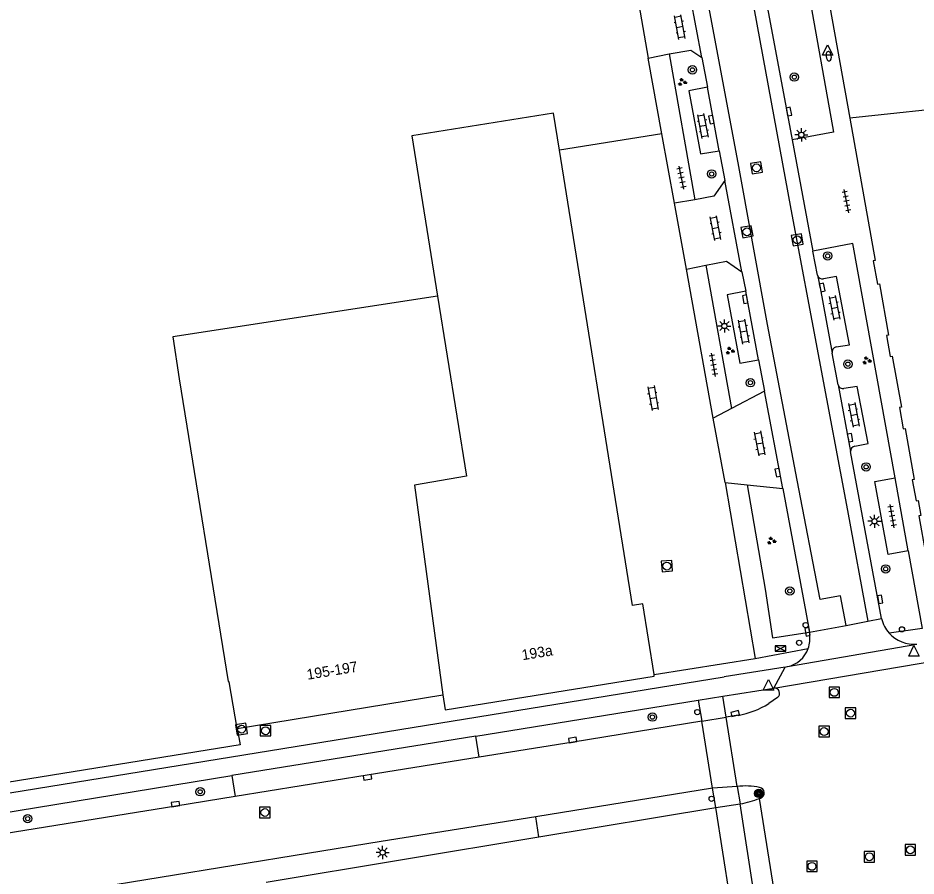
# Model space of a CAD drawing. Extents: x 132999 to 136000, y 398499 to 400501.
# Drawn here: x 133195.5 to 133281.2, y 398639.2 to 398721.1 of the extents above; entities that cross this region are included whole.
import ezdxf

# ---------------------------------------------------------------- set-up
doc = ezdxf.new("R2010")
doc.units = 0
for name, color, linetype in [('gg-afsc-erfafscheiding', 7, 'Continuous'), ('gg-afsc-hekwerk', 7, 'Continuous'), ('gg-anno-huisnummerreeks BGT', 7, 'Continuous'), ('gg-bbg-bijgebouw', 7, 'Continuous'), ('gg-bbg-gedigitaliseerde bebouwing', 7, 'Continuous'), ('gg-bbg-hoofdgebouw', 7, 'Continuous'), ('gg-bbg-tussenscheiding', 7, 'Continuous'), ('gg-knt-verharding', 7, 'Continuous'), ('gg-knt-verharding nz', 7, 'Continuous'), ('gt-grn-groengrens', 7, 'Continuous'), ('gt-grn-weggrens', 7, 'Continuous'), ('gt-knt-lijn portaal', 7, 'Continuous'), ('gt-symb-boom', 7, 'Continuous'), ('gt-symb-brandkraan', 7, 'Continuous'), ('gt-symb-drukknoppaal', 7, 'Continuous'), ('gt-symb-groenvak', 7, 'Continuous'), ('gt-symb-klinker verharding', 7, 'Continuous'), ('gt-symb-kolk', 7, 'Continuous'), ('gt-symb-lichtmast', 7, 'Continuous'), ('gt-symb-portaalmast', 7, 'Continuous'), ('gt-symb-rioolschacht', 7, 'Continuous'), ('gt-symb-tegel verharding', 7, 'Continuous'), ('gt-symb-verkeersregelinstallatiekast', 7, 'Continuous'), ('gt-symb-verkeersregelinstallatiepaal', 7, 'Continuous'), ('gt-symb-waterafsluiter', 7, 'Continuous')]:
    doc.layers.add(name, color=color, linetype=linetype)

# ---------------------------------------------------------------- blocks, each defined once
blk = doc.blocks.new('gt0-RS')
at = {"layer": 'gt-symb-rioolschacht'}
blk.add_lwpolyline([(-0.5, -0.5), (0.5, -0.5), (0.5, 0.5), (-0.5, 0.5)], close=True, dxfattribs=at)
blk.add_circle((0, 0), 0.375, dxfattribs=at)
blk = doc.blocks.new('gt0-VIPAAL')
at = {"layer": 'gt-symb-verkeersregelinstallatiepaal'}
blk.add_circle((0, 0), 0.25, dxfattribs=at)
blk = doc.blocks.new('gt0-WAFSL')
at = {"layer": 'gt-symb-waterafsluiter'}
for p, q in [((-0.5, -0.333), (0, 0.667)), ((0, 0.667), (0.5, -0.333)), ((0.5, -0.333), (-0.5, -0.333))]:
    blk.add_line(p, q, dxfattribs=at)
blk = doc.blocks.new('gt0-KL1')
at = {"layer": 'gt-symb-klinker verharding'}
for p, q in [((-1.15, 0.3), (1.15, 0.3)), ((-1, -0.3), (-1, 0.3)), ((-0.5, 0.3), (-0.5, 0.45)), ((0, -0.3), (0, 0.3)), ((0.5, 0.3), (0.5, 0.45)), ((1, -0.3), (1, 0.3)), ((-1.15, -0.3), (1.15, -0.3)), ((-0.5, -0.45), (-0.5, -0.3)), ((0.5, -0.45), (0.5, -0.3))]:
    blk.add_line(p, q, dxfattribs=at)
blk = doc.blocks.new('gt0-TEG1')
at = {"layer": 'gt-symb-tegel verharding'}
for p, q in [((-1.125, 0), (1.125, 0)), ((-0.9, -0.25), (-0.9, 0.25)), ((-0.45, -0.25), (-0.45, 0.25)), ((0, -0.25), (0, 0.25)), ((0.45, -0.25), (0.45, 0.25)), ((0.9, -0.25), (0.9, 0.25))]:
    blk.add_line(p, q, dxfattribs=at)
blk = doc.blocks.new('gt0-BOOM')
at = {"layer": 'gt-symb-boom'}
for radius in [0.4, 0.2]:
    blk.add_circle((0, 0), radius, dxfattribs=at)
blk = doc.blocks.new('gt0-LMAST')
at = {"layer": 'gt-symb-lichtmast'}
for p, q in [((-0.182, 0.173), (-0.447, 0.438)), ((-0.005, 0.246), (-0.005, 0.621)), ((0.172, 0.173), (0.437, 0.438)), ((-0.255, -0.004), (-0.63, -0.004)), ((-0.182, -0.181), (-0.447, -0.446)), ((-0.005, -0.254), (-0.005, -0.629)), ((0.437, -0.446), (0.172, -0.181)), ((0.245, -0.004), (0.62, -0.004))]:
    blk.add_line(p, q, dxfattribs=at)
blk.add_circle((-0.005, -0.004), 0.25, dxfattribs=at)
blk = doc.blocks.new('gt0-KOLK')
at = {"layer": 'gt-symb-kolk'}
blk.add_lwpolyline([(0, 0), (0.375, 0), (0.375, 0.4), (-0.375, 0.4), (-0.375, 0), (0, 0)], dxfattribs=at)
blk = doc.blocks.new('gt0-GRVAK')
at = {"layer": 'gt-symb-groenvak'}
for p, q in [((-0.11, 0.189), (-0.228, 0.24)), ((-0.182, 0.153), (0.088, 0.153)), ((-0.091, 0.211), (-0.156, 0.322)), ((-0.047, 0.214), (-0.047, 0.393)), ((-0.004, 0.211), (0.061, 0.322)), ((0.015, 0.189), (0.133, 0.24)), ((0.262, -0.052), (0.197, 0.059)), ((0.305, -0.049), (0.305, 0.13)), ((0.349, -0.052), (0.414, 0.059)), ((-0.245, -0.228), (-0.363, -0.177)), ((-0.318, -0.264), (-0.047, -0.264)), ((-0.226, -0.206), (-0.291, -0.095)), ((-0.183, -0.203), (-0.183, -0.024)), ((-0.139, -0.206), (-0.074, -0.095)), ((-0.12, -0.228), (-0.002, -0.177)), ((0.243, -0.074), (0.125, -0.023)), ((0.17, -0.11), (0.441, -0.11)), ((0.368, -0.074), (0.486, -0.023))]:
    blk.add_line(p, q, dxfattribs=at)
blk = doc.blocks.new('gt0-BR')
at = {"layer": 'gt-symb-brandkraan'}
for centre, radius, start, end in [((-0.244, 0), 0.206, 107.56694, 252.43307), ((0.599, -2.664), 3, 106.89205, 107.56694), ((0, -0.691), 0.938, 73.10799, 106.89205), ((-0.599, -2.664), 3, 72.43309, 73.10799), ((0.244, 0), 0.206, 287.56695, 72.43309), ((0.599, 2.664), 3, 252.43307, 253.10797), ((0, 0.691), 0.938, 253.10797, 286.89206), ((-0.599, 2.664), 3, 286.89206, 287.56695)]:
    blk.add_arc(centre, radius, start, end, dxfattribs=at)
blk = doc.blocks.new('gt0-VRIKST')
at = {"layer": 'gt-symb-verkeersregelinstallatiekast'}
for p, q in [((-0.501, -0.249), (0.501, 0.249)), ((-0.501, 0.249), (0.501, -0.249))]:
    blk.add_line(p, q, dxfattribs=at)
blk.add_lwpolyline([(0.501, 0.249), (-0.501, 0.249), (-0.501, -0.249), (0.501, -0.249)], close=True, dxfattribs=at)
blk = doc.blocks.new('gt0-DPAAL')
at = {"layer": 'gt-symb-drukknoppaal'}
blk.add_circle((0, 0), 0.25, dxfattribs=at)
blk = doc.blocks.new('gt0-PORTM')
at = {"layer": 'gt-symb-portaalmast'}
for radius in [0.4, 0.33, 0.27, 0.21, 0.15]:
    blk.add_circle((0, 0), radius, dxfattribs=at)

msp = doc.modelspace()

# ---------------------------------------------------------------- linework, layer by layer
at = {"layer": 'gg-afsc-erfafscheiding'}
msp.add_lwpolyline([(133216.396, 398653.29), (133216.699, 398651.717), (133172.175, 398644.548)], dxfattribs=at)
at = {"layer": 'gg-afsc-hekwerk'}
for p, q in [((133254.749, 398722.366), (133255.641, 398717.253)), ((133256.967, 398710.023), (133255.641, 398717.253)), ((133256.967, 398710.023), (133247.191, 398708.456))]:
    msp.add_line(p, q, dxfattribs=at)
at = {"layer": 'gg-bbg-bijgebouw'}
msp.add_lwpolyline([(133267.749, 398751.929), (133267.65, 398751.911), (133274.912, 398711.523)], dxfattribs=at)
at = {"layer": 'gg-bbg-gedigitaliseerde bebouwing'}
for p in [(133215.538, 398657.785), (133216.396, 398653.29)]:
    msp.add_line(p, (133215.661, 398657.737), dxfattribs=at)
for points in [[(133246.62, 398712.011), (133233.086, 398709.841), (133235.54, 398694.555)], [(133235.54, 398694.555), (133210.261, 398690.643), (133210.88, 398686.644), (133215.538, 398657.785)]]:
    msp.add_lwpolyline(points, dxfattribs=at)
at = {"layer": 'gg-bbg-hoofdgebouw'}
for p, q in [((133247.191, 398708.456), (133246.62, 398712.011)), ((133274.912, 398711.523), (133277.335, 398697.93)), ((133256.24, 398658.291), (133256.218, 398658.43)), ((133216.396, 398653.29), (133236.05, 398656.491))]:
    msp.add_line(p, q, dxfattribs=at)
for points in [[(133256.218, 398658.43), (133255.151, 398665.191), (133254.16, 398665.031), (133247.191, 398708.456)], [(133277.335, 398697.93), (133277.143, 398697.896), (133277.543, 398695.672), (133277.742, 398695.708), (133278.607, 398690.833), (133278.41, 398690.798), (133278.771, 398688.786), (133278.965, 398688.819), (133279.839, 398683.942), (133279.642, 398683.907), (133280.005, 398681.888), (133280.199, 398681.925), (133281.068, 398677.061), (133280.871, 398677.026), (133281.234, 398675.009), (133281.428, 398675.041), (133281.685, 398673.606), (133281.488, 398673.571), (133282.16, 398669.829), (133282.354, 398669.866), (133283.58, 398663.091)], [(133236.05, 398656.491), (133236.28, 398655.051), (133256.24, 398658.291)]]:
    msp.add_lwpolyline(points, dxfattribs=at)
at = {"layer": 'gg-bbg-tussenscheiding'}
for points in [[(133286.28, 398712.721), (133274.912, 398711.523)], [(133235.54, 398694.555), (133238.3, 398677.354), (133233.356, 398676.496), (133236.05, 398656.491)]]:
    msp.add_lwpolyline(points, dxfattribs=at)
at = {"layer": 'gg-knt-verharding'}
for p, q in [((133266.739, 398723.633), (133269.392, 398709.446)), ((133255.641, 398717.253), (133257.659, 398717.653)), ((133257.659, 398717.653), (133260.109, 398703.746)), ((133260.767, 398717.3), (133261.321, 398714.468)), ((133258.182, 398703.402), (133256.967, 398710.023)), ((133269.392, 398709.446), (133271.385, 398698.843)), ((133262.442, 398708.423), (133262.979, 398705.587)), ((133260.109, 398703.746), (133258.182, 398703.402)), ((133259.311, 398697.114), (133258.182, 398703.402)), ((133271.817, 398696.557), (133271.385, 398698.843)), ((133259.311, 398697.114), (133261.159, 398697.498)), ((133261.159, 398697.498), (133263.61, 398683.833)), ((133261.874, 398682.891), (133259.311, 398697.114)), ((133264.609, 398696.861), (133264.983, 398695.019)), ((133273.789, 398686.072), (133273.213, 398689.109)), ((133266.182, 398688.465), (133266.773, 398685.483)), ((133266.773, 398685.483), (133263.61, 398683.833)), ((133263.61, 398683.833), (133261.874, 398682.891)), ((133263.004, 398676.758), (133261.874, 398682.891)), ((133277.947, 398663.768), (133274.982, 398679.707)), ((133263.004, 398676.758), (133265.097, 398676.537)), ((133263.004, 398676.758), (133265.862, 398659.961)), ((133265.097, 398676.537), (133268.521, 398676.174)), ((133268.521, 398676.174), (133270.719, 398664.389)), ((133280.498, 398670.243), (133281.809, 398662.815)), ((133270.719, 398664.389), (133271.067, 398662.493)), ((133267.541, 398661.934), (133271.067, 398662.493)), ((133281.809, 398662.815), (133278.662, 398662.386)), ((133268.95, 398659.186), (133281.318, 398661.343)), ((133256.218, 398658.43), (133265.862, 398659.961)), ((133268.748, 398659.151), (133262.904, 398658.218)), ((133268.748, 398659.151), (133268.95, 398659.186)), ((133170.334, 398643.2), (133262.904, 398658.218)), ((133262.784, 398656.365), (133267.654, 398657.143)), ((133260.423, 398655.985), (133262.784, 398656.365)), ((133263.092, 398654.363), (133262.784, 398656.365)), ((133268.016, 398656.246), (133267.171, 398655.659)), ((133239.197, 398652.569), (133260.423, 398655.985)), ((133260.423, 398655.985), (133260.772, 398653.993)), ((133264.253, 398654.542), (133263.092, 398654.363)), ((133260.772, 398653.993), (133263.092, 398654.363)), ((133239.197, 398652.569), (133215.909, 398648.788)), ((133239.527, 398650.562), (133239.197, 398652.569)), ((133170.639, 398641.442), (133215.909, 398648.788)), ((133215.909, 398648.788), (133216.221, 398646.809)), ((133264.152, 398647.742), (133261.811, 398647.594)), ((133264.152, 398647.742), (133264.445, 398646.094)), ((133261.811, 398647.594), (133244.913, 398644.871)), ((133262.108, 398645.739), (133261.811, 398647.594)), ((133262.108, 398645.739), (133264.445, 398646.094)), ((133266.294, 398646.609), (133266.397, 398646.647)), ((133245.219, 398642.943), (133262.108, 398645.739)), ((133219.189, 398638.634), (133245.219, 398642.943))]:
    msp.add_line(p, q, dxfattribs=at)
for points in [[(133265.85, 398752.26), (133273.364, 398710.189), (133269.392, 398709.446)], [(133257.659, 398717.653), (133259.744, 398718.024), (133260.767, 398717.3)], [(133261.321, 398714.468), (133259.533, 398714.148), (133260.663, 398708.112), (133262.442, 398708.423)], [(133262.979, 398705.587), (133261.939, 398704.096), (133260.109, 398703.746)], [(133279.235, 398677.219), (133275.188, 398699.566), (133271.385, 398698.843)], [(133261.159, 398697.498), (133263.14, 398697.872), (133264.609, 398696.861)], [(133273.609, 398689.697), (133274.866, 398689.902), (133273.644, 398696.41), (133272.411, 398696.192)], [(133264.983, 398695.019), (133263.183, 398694.667), (133264.424, 398688.159), (133266.182, 398688.465)], [(133275.387, 398680.224), (133276.664, 398680.482), (133275.614, 398685.933), (133274.35, 398685.729)], [(133280.498, 398670.243), (133278.56, 398669.892), (133277.296, 398676.868), (133279.235, 398677.219)], [(133265.097, 398676.537), (133266.815, 398666.592), (133267.541, 398661.934)], [(133271.092, 398661.599), (133271.083, 398662.327), (133271.067, 398662.493)], [(133260.772, 398653.993), (133248.485, 398651.991), (133239.527, 398650.562)], [(133239.527, 398650.562), (133228.824, 398648.822), (133216.221, 398646.809)], [(133216.221, 398646.809), (133210.555, 398645.88), (133191.344, 398642.775), (133174.107, 398639.948), (133173.864, 398639.895)], [(133244.913, 398644.871), (133230.172, 398642.496), (133194.972, 398636.784), (133176.134, 398633.702), (133174.884, 398633.487)]]:
    msp.add_lwpolyline(points, dxfattribs=at)
for centre, radius, start, end in [((133272.299, 398696.676), 0.497, 193.88186, 282.97851), ((133273.717, 398689.197), 0.511, 102.14569, 189.93619), ((133274.256, 398686.206), 0.486, 195.98009, 281.136), ((133275.463, 398679.747), 0.483, 99.05334, 184.79881), ((133281.018, 398664.481), 3.153, 193.06856, 221.64247), ((133281.018, 398664.482), 3.153, 221.6595, 275.46104), ((133268.402, 398661.845), 2.702, 340.04298, 354.7738), ((133268.382, 398661.847), 2.721, 282.05185, 340.15272), ((133267.704, 398656.642), 0.504, 308.22036, 95.73443), ((133262.822, 398662.649), 8.233, 280.00779, 301.88554), ((133264.989, 398641.707), 6.093, 77.6188, 97.89181), ((133266.222, 398647.14), 0.523, 289.58999, 81.93219), ((133262.012, 398658.406), 12.55, 281.17841, 289.94971)]:
    msp.add_arc(centre, radius, start, end, dxfattribs=at)
at = {"layer": 'gg-knt-verharding nz'}
for p, q in [((133260.767, 398717.3), (133259.428, 398724.534)), ((133262.442, 398708.423), (133261.321, 398714.468)), ((133264.609, 398696.861), (133262.979, 398705.587)), ((133266.182, 398688.465), (133264.983, 398695.019)), ((133268.521, 398676.174), (133266.773, 398685.483)), ((133273.789, 398686.072), (133274.982, 398679.707)), ((133271.067, 398662.493), (133274.573, 398663.128)), ((133276.617, 398663.531), (133277.947, 398663.768)), ((133267.654, 398657.143), (133283.608, 398659.829)), ((133267.654, 398657.143), (133268.748, 398659.151))]:
    msp.add_line(p, q, dxfattribs=at)
for points in [[(133272.066, 398665.58), (133269.87, 398676.975), (133267.052, 398691.835), (133264.247, 398707.25), (133257.601, 398742.731), (133254.088, 398760.977), (133250.733, 398778.853)], [(133255.107, 398778.471), (133260.798, 398747.988), (133265.22, 398724.839), (133269.263, 398702.853), (133274.697, 398674.094), (133276.617, 398663.531)], [(133271.817, 398696.557), (133272.074, 398695.319), (133273.213, 398689.109)], [(133274.573, 398663.128), (133274.015, 398665.955), (133272.066, 398665.58)]]:
    msp.add_lwpolyline(points, dxfattribs=at)
at = {"layer": 'gt-grn-groengrens'}
msp.add_line((133245.219, 398642.943), (133244.913, 398644.871), dxfattribs=at)
at = {"layer": 'gt-grn-weggrens'}
for p, q in [((133280.498, 398670.243), (133279.235, 398677.219)), ((133274.573, 398663.128), (133276.617, 398663.531)), ((133265.862, 398659.961), (133270.941, 398660.923)), ((133261.811, 398647.594), (133260.772, 398653.993)), ((133264.152, 398647.742), (133263.092, 398654.363)), ((133266.318, 398634.068), (133264.445, 398646.094)), ((133263.989, 398633.764), (133262.108, 398645.739))]:
    msp.add_line(p, q, dxfattribs=at)
at = {"layer": 'gt-knt-lijn portaal'}
for p, q in [((133266.294, 398646.609), (133266.219, 398647.086)), ((133268.296, 398633.872), (133266.294, 398646.609))]:
    msp.add_line(p, q, dxfattribs=at)

# ---------------------------------------------------------------- block references
at = {"layer": 'gt-symb-boom'}
for p in [(133259.884, 398716.137), (133269.609, 398715.442), (133261.717, 398706.2), (133272.795, 398698.381), (133274.728, 398688.053), (133265.423, 398686.28), (133276.469, 398678.251), (133278.337, 398668.518), (133269.182, 398666.408), (133256.062, 398654.374), (133212.875, 398647.246), (133196.407, 398644.68)]:
    msp.add_blockref('gt0-BOOM', p, dxfattribs=at)
at = {"layer": 'gt-symb-brandkraan', "rotation": -81.14057068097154}
msp.add_blockref('gt0-BR', (133272.897, 398717.433), dxfattribs=at)
at = {"layer": 'gt-symb-drukknoppaal'}
msp.add_blockref('gt0-DPAAL', (133270.695, 398663.152), dxfattribs=at)
at = {"layer": 'gt-symb-groenvak'}
for p in [(133258.896, 398714.962), (133263.451, 398689.326), (133276.521, 398688.394), (133267.416, 398671.189)]:
    msp.add_blockref('gt0-GRVAK', p, dxfattribs=at)
at = {"layer": 'gt-symb-klinker verharding'}
for p, rotation in [((133258.679, 398720.213), 100.48938981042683), ((133260.897, 398710.782), 100.48938981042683), ((133262.096, 398701.03), 100.60205829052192), ((133273.447, 398693.431), -79.10581701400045), ((133264.785, 398691.157), 100.36632260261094), ((133256.125, 398684.815), -79.98206552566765), ((133275.301, 398683.216), -79.10581701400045), ((133266.295, 398680.489), -79.34163849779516)]:
    msp.add_blockref('gt0-KL1', p, dxfattribs=dict(at, rotation=rotation))
at = {"layer": 'gt-symb-kolk'}
for p, rotation in [((133268.904, 398712.118), -79.34163849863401), ((133261.893, 398711.41), 100.4226545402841), ((133272.074, 398695.319), -78.28547478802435), ((133265.117, 398694.283), 100.3663226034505), ((133274.739, 398681.003), -79.39794170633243), ((133268.228, 398677.734), 100.6020582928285), ((133277.614, 398665.58), -79.5106101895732), ((133271.062, 398662.546), 100.53438638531), ((133264.022, 398654.511), 14.443325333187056), ((133248.485, 398651.991), 9.255373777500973), ((133228.824, 398648.822), -170.98877455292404), ((133210.555, 398645.88), 9.313726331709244)]:
    msp.add_blockref('gt0-KOLK', p, dxfattribs=dict(at, rotation=rotation))
at = {"layer": 'gt-symb-lichtmast'}
for p in [(133270.29, 398709.937), (133262.939, 398691.694), (133277.269, 398673.065), (133230.301, 398641.455)]:
    msp.add_blockref('gt0-LMAST', p, dxfattribs=at)
at = {"layer": 'gt-symb-portaalmast'}
msp.add_blockref('gt0-PORTM', (133266.219, 398647.086), dxfattribs=at)
at = {"layer": 'gt-symb-rioolschacht'}
for p, rotation in [((133266, 398706.781), 99.50001059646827), ((133265.084, 398700.68), 100.65836150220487), ((133269.892, 398699.912), 99.96151659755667), ((133257.443, 398668.782), 3.9550376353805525), ((133216.826, 398653.217), -81.1405706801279)]:
    msp.add_blockref('gt0-RS', p, dxfattribs=dict(at, rotation=rotation))
for p in [(133273.423, 398656.73), (133274.979, 398654.745), (133219.12, 398653.072), (133272.458, 398652.993), (133219.054, 398645.269), (133280.696, 398641.709), (133276.774, 398641.046), (133271.293, 398640.127)]:
    msp.add_blockref('gt0-RS', p, dxfattribs=at)
at = {"layer": 'gt-symb-tegel verharding'}
for p, rotation in [((133258.84, 398705.837), 102.1187603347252), ((133274.594, 398703.605), 100.8941829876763), ((133261.892, 398687.98), 100.30997039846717), ((133278.959, 398673.552), 100.25359802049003)]:
    msp.add_blockref('gt0-TEG1', p, dxfattribs=dict(at, rotation=rotation))
at = {"layer": 'gt-symb-verkeersregelinstallatiekast'}
msp.add_blockref('gt0-VRIKST', (133268.287, 398660.924), dxfattribs=at)
at = {"layer": 'gt-symb-verkeersregelinstallatiepaal'}
for p in [(133279.89, 398662.745), (133270.071, 398661.462), (133260.349, 398654.849), (133261.716, 398646.581)]:
    msp.add_blockref('gt0-VIPAAL', p, dxfattribs=at)
at = {"layer": 'gt-symb-waterafsluiter'}
for p in [(133272.792, 398717.865), (133281.038, 398660.531), (133267.14, 398657.284)]:
    msp.add_blockref('gt0-WAFSL', p, dxfattribs=at)

# ---------------------------------------------------------------- texts
at = {"layer": 'gg-anno-huisnummerreeks BGT'}
for s, rotation, p in [('193a', 9.2, (133243.664, 398659.796)), ('195-197', 9.3, (133223.13, 398657.931))]:
    msp.add_text(s, height=1, rotation=rotation, dxfattribs=at).set_placement(p)

doc.saveas('drawing.dxf')
